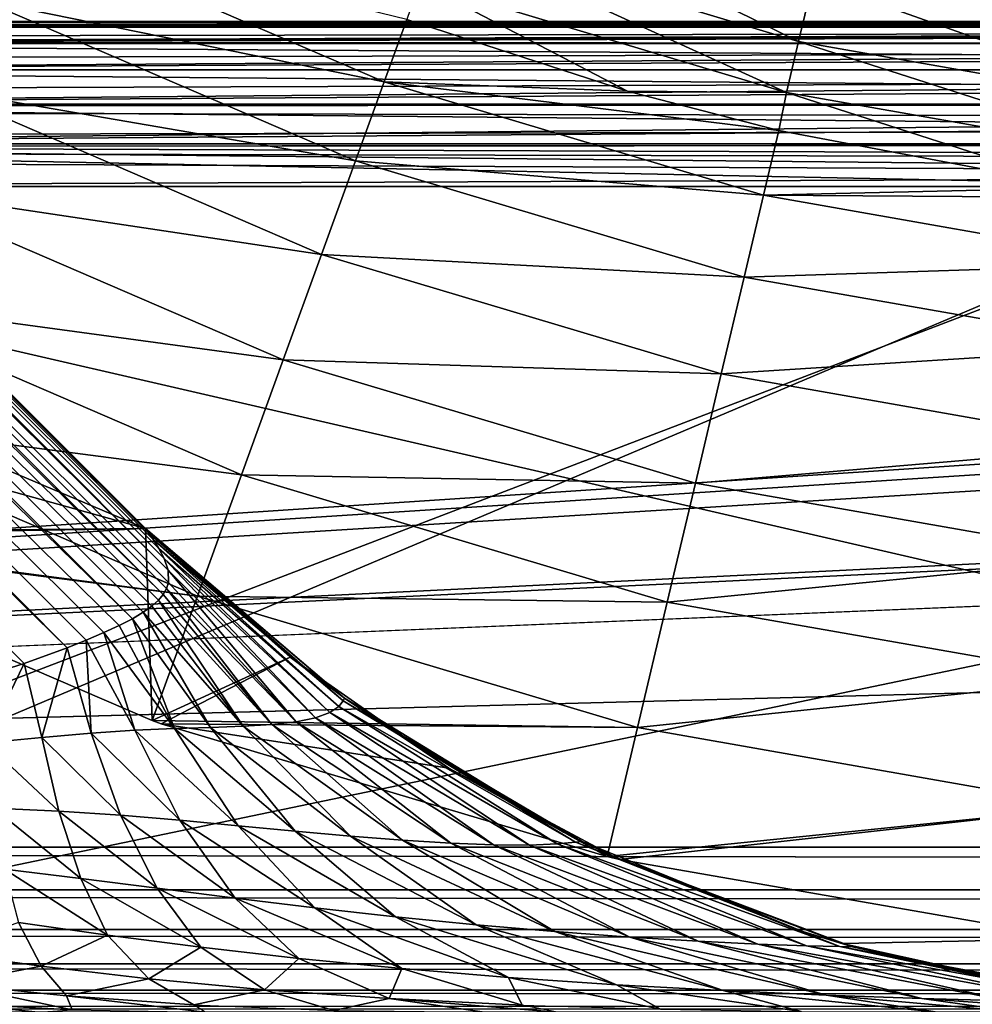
# Model space of a CAD drawing. Header units: metres. Extents: x -206 to 75, y -104 to 104.
# Tile 301 of 656: x -153.85 to -150.96, y 42.5 to 45.49. Entities that reach past the tile are written whole.
import ezdxf

# ---------------------------------------------------------------- set-up
doc = ezdxf.new("R2010")
doc.units = ezdxf.units.M
doc.layers.add('solid_01_1-CONSUMER_THERM_B_125288', color=7, linetype='CONTINUOUS')

msp = doc.modelspace()

# ---------------------------------------------------------------- linework, layer by layer
at = {"layer": 'solid_01_1-CONSUMER_THERM_B_125288'}
for points in [[(-158.776108, 66.195313), (-102.949013, 67.817345), (-158.757141, -66.251068)], [(-102.949013, 67.817345), (-158.757065, -66.804688), (-158.757141, -66.251068)], [(-102.949013, 67.817345), (-103.148926, 67.301086), (-158.757065, -66.804688)], [(-103.148926, 67.301086), (-103.25058, 66.756882), (-158.757065, -66.804688)], [(-103.25058, 66.756882), (-159.058624, -67.86515), (-158.858719, -67.348892)], [(-103.25058, 66.756882), (-103.250504, 66.203262), (-159.058624, -67.86515)], [(-103.25058, 66.756882), (-158.858719, -67.348892), (-158.757065, -66.804688)], [(-103.250504, 66.203262), (-103.231537, -66.243118), (-159.058624, -67.86515)], [(-76.404617, 63.580017, 75.400002), (-185.604614, 63.572178, 75.400002), (-92.716316, 42.429672, 75.400002)], [(-185.604614, 63.572178, 75.400002), (-93.500069, 42.491352, 75.400002), (-92.716316, 42.429672, 75.400002)], [(-185.604614, 63.572178, 75.400002), (-168.500076, 42.491318, 75.400002), (-93.500069, 42.491352, 75.400002)], [(-162.764221, 53.206306, 12.721427), (-153.468491, 43.94569, 12.5), (-162.746674, 53.223858, 12.5)], [(-162.746674, 53.223858, 3.5), (-153.468491, 43.94569, 3.5), (-157.166565, 45.509792, 3.5)], [(-162.746674, 53.223858, 3.5), (-153.468491, 43.94569, 12.5), (-153.468491, 43.94569, 3.5)], [(-162.746674, 53.223858, 3.5), (-162.746674, 53.223858, 12.5), (-153.468491, 43.94569, 12.5)], [(-162.816422, 53.15411, 12.933075), (-153.400085, 43.819302, 12.783387), (-162.764221, 53.206306, 12.721427)], [(-162.764221, 53.206306, 12.721427), (-153.465897, 43.942192, 12.535802), (-153.468491, 43.94569, 12.5)], [(-162.764221, 53.206306, 12.721427), (-153.400085, 43.819302, 12.783387), (-153.411758, 43.854763, 12.718585)], [(-162.764221, 53.206306, 12.721427), (-153.411758, 43.854763, 12.718585), (-153.427795, 43.885677, 12.664754)], [(-162.764221, 53.206306, 12.721427), (-153.427795, 43.885677, 12.664754), (-153.443954, 43.911278, 12.618011)], [(-162.764221, 53.206306, 12.721427), (-153.443954, 43.911278, 12.618011), (-153.457458, 43.930634, 12.57539)], [(-162.764221, 53.206306, 12.721427), (-153.457458, 43.930634, 12.57539), (-153.465897, 43.942192, 12.535802)], [(-162.900635, 53.069889, 13.122963), (-153.414536, 43.745975, 12.942164), (-162.816422, 53.15411, 12.933075)], [(-162.816422, 53.15411, 12.933075), (-153.414536, 43.745975, 12.942164), (-153.404709, 43.763794, 12.900092)], [(-162.816422, 53.15411, 12.933075), (-153.404709, 43.763794, 12.900092), (-153.399277, 43.781982, 12.859416)], [(-162.816422, 53.15411, 12.933075), (-153.399277, 43.781982, 12.859416), (-153.400085, 43.819302, 12.783387)], [(-163.01265, 52.957874, 13.281551), (-153.508224, 43.672676, 13.127207), (-162.900635, 53.069889, 13.122963)], [(-162.900635, 53.069889, 13.122963), (-153.508224, 43.672676, 13.127207), (-153.475266, 43.692078, 13.07823)], [(-162.900635, 53.069889, 13.122963), (-153.475266, 43.692078, 13.07823), (-153.449097, 43.710545, 13.030894)], [(-162.900635, 53.069889, 13.122963), (-153.449097, 43.710545, 13.030894), (-153.429047, 43.728424, 12.985453)], [(-162.900635, 53.069889, 13.122963), (-153.429047, 43.728424, 12.985453), (-153.414536, 43.745975, 12.942164)], [(-163.146835, 52.823696, 13.400871), (-153.706284, 43.584217, 13.31727), (-163.01265, 52.957874, 13.281551)], [(-163.01265, 52.957874, 13.281551), (-153.706284, 43.584217, 13.31727), (-153.647858, 43.607765, 13.273157)], [(-163.01265, 52.957874, 13.281551), (-153.647858, 43.607765, 13.273157), (-153.594757, 43.630539, 13.225832)], [(-163.01265, 52.957874, 13.281551), (-153.594757, 43.630539, 13.225832), (-153.54808, 43.652203, 13.176776)], [(-163.01265, 52.957874, 13.281551), (-153.54808, 43.652203, 13.176776), (-153.508224, 43.672676, 13.127207)], [(-163.146835, 52.823696, 13.400871), (-153.974152, 43.493832, 13.446421), (-153.835938, 43.536522, 13.392598)], [(-163.146835, 52.823696, 13.400871), (-153.835938, 43.536522, 13.392598), (-153.706284, 43.584217, 13.31727)], [(-144.503433, 47.075127, 63.5), (-143.392105, 42.481228, 63.5), (-156.500076, 42.48122, 63.5)], [(-155.253433, 47.074356, 63.5), (-144.503433, 47.075127, 63.5), (-156.500076, 42.48122, 63.5)], [(-152.519028, 45.927139, 1.600154), (-152.584122, 45.748219, 1.720659), (-151.490433, 45.420963, 1.720659)], [(-151.446548, 45.606228, 1.600154), (-152.519028, 45.927139, 1.600154), (-151.490433, 45.420963, 1.720659)], [(-151.397568, 45.813046, 1.525335), (-151.446548, 45.606228, 1.600154), (-150.344086, 45.411995, 1.600154)], [(-150.319443, 45.6231, 1.525335), (-151.397568, 45.813046, 1.525335), (-150.344086, 45.411995, 1.600154)], [(-152.7453, 45.298153, 2.419925), (-153.845825, 45.772457, 2.419925), (-153.959976, 45.545044, 2.731638)], [(-152.7453, 45.298153, 2.419925), (-152.676575, 45.487194, 2.071429), (-153.845825, 45.772457, 2.419925)], [(-152.584122, 45.748219, 1.720659), (-152.638336, 45.599194, 1.880731), (-151.526978, 45.266651, 1.880731)], [(-151.490433, 45.420963, 1.720659), (-152.584122, 45.748219, 1.720659), (-151.526978, 45.266651, 1.880731)], [(-152.676575, 45.487194, 2.071429), (-152.008713, 45.270382, 2.071429), (-152.638336, 45.599194, 1.880731)], [(-152.008713, 45.270382, 2.071429), (-151.526978, 45.266651, 1.880731), (-152.638336, 45.599194, 1.880731)], [(-151.446548, 45.606228, 1.600154), (-151.490433, 45.420963, 1.720659), (-150.36615, 45.222889, 1.720659)], [(-150.344086, 45.411995, 1.600154), (-151.446548, 45.606228, 1.600154), (-150.36615, 45.222889, 1.720659)], [(-152.832245, 45.059013, 2.731638), (-153.959976, 45.545044, 2.731638), (-154.095062, 45.275879, 2.998492)], [(-152.832245, 45.059013, 2.731638), (-152.7453, 45.298153, 2.419925), (-153.959976, 45.545044, 2.731638)], [(-153.468491, 43.94569, 3.5), (-156.014206, 44.652157, 3.5), (-157.166565, 45.509792, 3.5)], [(-168.500076, 45.481216, 46.5), (-139.069153, 45.481228, 46.97401), (-138.557831, 45.481232, 46.681797)], [(-168.500076, 45.481216, 46.5), (-138.557831, 45.481232, 46.681797), (-138.2155, 45.481232, 46.5)], [(-168.500076, 45.481216, 46.5), (-138.2155, 45.481232, 46.5), (-138.2155, 45.476959, 46.434788)], [(-168.500076, 45.481216, 46.5), (-147.956772, 45.481224, 47.5), (-139.891785, 45.481228, 47.5)], [(-168.500076, 45.481216, 46.5), (-139.891785, 45.481228, 47.5), (-139.069153, 45.481228, 46.97401)], [(-168.500076, 45.481216, 46.5), (-156.021759, 45.48122, 47.5), (-147.956772, 45.481224, 47.5)], [(-168.500076, 45.464314, 46.371098), (-168.500076, 45.481216, 46.5), (-138.2155, 45.476959, 46.434788)], [(-168.500076, 45.464314, 46.371098), (-138.2155, 45.476959, 46.434788), (-138.2155, 45.464199, 46.370613)], [(-144.155396, 45.481228, 56.5), (-156.021866, 45.466068, 56.622162), (-156.021866, 45.464184, 56.62941)], [(-150.088577, 45.481224, 56.5), (-156.021866, 45.466068, 56.622162), (-144.155396, 45.481228, 56.5)], [(-144.155396, 45.464191, 56.62941), (-144.155396, 45.481228, 56.5), (-156.021866, 45.464184, 56.62941)], [(-156.021866, 45.466068, 47.622162), (-139.891785, 45.476952, 47.565262), (-139.891785, 45.481228, 47.5)], [(-156.021866, 45.466068, 47.622162), (-139.891785, 45.481228, 47.5), (-147.956772, 45.481224, 47.5)], [(-150.088577, 45.481224, 56.5), (-156.021759, 45.48122, 56.5), (-156.021866, 45.466068, 56.622162)], [(-156.021866, 45.466068, 47.622162), (-147.956772, 45.481224, 47.5), (-156.021759, 45.48122, 47.5)], [(-143.992859, 45.464191, 55.37059), (-156.021866, 45.466068, 55.377838), (-156.021759, 45.48122, 55.5)], [(-156.021866, 45.464184, 47.629406), (-139.891785, 45.464191, 47.62941), (-139.891785, 45.476952, 47.565262)], [(-156.021866, 45.466068, 47.622162), (-156.021866, 45.464184, 47.629406), (-139.891785, 45.476952, 47.565262)], [(-156.021759, 45.48122, 55.5), (-156.021759, 45.48122, 56.5), (-150.088577, 45.481224, 56.5)], [(-150.007309, 45.481224, 55.5), (-156.021759, 45.48122, 55.5), (-150.088577, 45.481224, 56.5)], [(-143.992859, 45.464191, 55.37059), (-156.021759, 45.48122, 55.5), (-150.007309, 45.481224, 55.5)], [(-152.7453, 45.298153, 2.419925), (-152.008713, 45.270382, 2.071429), (-152.676575, 45.487194, 2.071429)], [(-168.500076, 45.414425, 46.25034), (-168.500076, 45.464314, 46.371098), (-138.2155, 45.464199, 46.370613)], [(-168.500076, 45.414425, 46.25034), (-138.2155, 45.464199, 46.370613), (-138.2155, 45.414215, 46.249954)], [(-143.992859, 45.464191, 55.37059), (-156.021866, 45.464184, 55.370594), (-156.021866, 45.466068, 55.377838)], [(-144.155396, 45.464191, 56.62941), (-156.021866, 45.464184, 56.62941), (-156.021866, 45.417259, 56.744686)], [(-144.155396, 45.464191, 56.62941), (-156.021866, 45.417259, 56.744686), (-156.021866, 45.414238, 56.749996)], [(-144.155396, 45.414238, 56.75), (-144.155396, 45.464191, 56.62941), (-156.021866, 45.414238, 56.749996)], [(-156.021866, 45.414238, 47.749996), (-139.891785, 45.414242, 47.749996), (-139.891785, 45.464191, 47.62941)], [(-156.021866, 45.417259, 47.744686), (-156.021866, 45.414238, 47.749996), (-139.891785, 45.464191, 47.62941)], [(-156.021866, 45.464184, 47.629406), (-156.021866, 45.417259, 47.744686), (-139.891785, 45.464191, 47.62941)], [(-143.992859, 45.464191, 55.37059), (-156.021866, 45.417259, 55.255318), (-156.021866, 45.464184, 55.370594)], [(-143.992859, 45.464191, 55.37059), (-143.992859, 45.414242, 55.25), (-156.021866, 45.417259, 55.255318)], [(-168.500076, 45.334953, 46.146633), (-168.500076, 45.414425, 46.25034), (-138.2155, 45.414215, 46.249954)], [(-168.500076, 45.334953, 46.146633), (-138.2155, 45.414215, 46.249954), (-138.2155, 45.334759, 46.14642)], [(-143.992859, 45.414242, 55.25), (-156.021866, 45.414238, 55.250008), (-156.021866, 45.417259, 55.255318)], [(-156.021866, 45.334579, 47.853752), (-139.891785, 45.334785, 47.85355), (-139.891785, 45.414242, 47.749996)], [(-156.021866, 45.414238, 47.749996), (-156.021866, 45.334579, 47.853752), (-139.891785, 45.414242, 47.749996)], [(-143.992859, 45.414242, 55.25), (-143.992859, 45.334782, 55.146446), (-156.021866, 45.414238, 55.250008)], [(-144.155396, 45.414238, 56.75), (-156.021866, 45.414238, 56.749996), (-156.021866, 45.334579, 56.853752)], [(-144.155396, 45.334778, 56.853554), (-144.155396, 45.414238, 56.75), (-156.021866, 45.334579, 56.853752)], [(-143.992859, 45.334782, 55.146446), (-156.021866, 45.334579, 55.146252), (-156.021866, 45.414238, 55.250008)], [(-151.490433, 45.420963, 1.720659), (-151.526978, 45.266651, 1.880731), (-150.384537, 45.065376, 1.880731)], [(-150.36615, 45.222889, 1.720659), (-151.490433, 45.420963, 1.720659), (-150.384537, 45.065376, 1.880731)], [(-168.500076, 45.231331, 46.067051), (-168.500076, 45.334953, 46.146633), (-138.2155, 45.334759, 46.14642)], [(-168.500076, 45.231331, 46.067051), (-138.2155, 45.334759, 46.14642), (-138.2155, 45.231232, 46.06699)], [(-156.021866, 45.231228, 47.93301), (-139.891785, 45.231232, 47.93301), (-139.891785, 45.334785, 47.85355)], [(-156.021866, 45.334579, 47.853752), (-156.021866, 45.231228, 47.93301), (-139.891785, 45.334785, 47.85355)], [(-143.992859, 45.334782, 55.146446), (-143.992859, 45.231228, 55.066986), (-156.021866, 45.334579, 55.146252)], [(-144.155396, 45.334778, 56.853554), (-156.021866, 45.334579, 56.853752), (-156.021866, 45.231224, 56.93301)], [(-144.155396, 45.231224, 56.933014), (-144.155396, 45.334778, 56.853554), (-156.021866, 45.231224, 56.93301)], [(-143.992859, 45.231228, 55.066986), (-156.021866, 45.231228, 55.06699), (-156.021866, 45.334579, 55.146252)], [(-151.597122, 44.954948, 2.419925), (-152.7453, 45.298153, 2.419925), (-152.832245, 45.059013, 2.731638)], [(-152.7453, 45.298153, 2.419925), (-151.550827, 45.1507, 2.071429), (-152.008713, 45.270382, 2.071429)], [(-151.597122, 44.954948, 2.419925), (-151.550827, 45.1507, 2.071429), (-152.7453, 45.298153, 2.419925)], [(-152.935135, 44.775974, 2.998492), (-154.095062, 45.275879, 2.998492), (-154.247604, 44.971939, 3.213573)], [(-152.935135, 44.775974, 2.998492), (-152.832245, 45.059013, 2.731638), (-154.095062, 45.275879, 2.998492)], [(-152.008713, 45.270382, 2.071429), (-151.550827, 45.1507, 2.071429), (-151.526978, 45.266651, 1.880731)], [(-151.550827, 45.1507, 2.071429), (-150.631226, 44.977795, 2.071429), (-151.526978, 45.266651, 1.880731)], [(-150.631226, 44.977795, 2.071429), (-150.384537, 45.065376, 1.880731), (-151.526978, 45.266651, 1.880731)], [(-168.500076, 45.231331, 46.067051), (-138.2155, 45.231232, 46.06699), (-138.2155, 45.17255, 46.038052)], [(-168.500076, 45.110626, 46.017036), (-168.500076, 45.231331, 46.067051), (-138.2155, 45.17255, 46.038052)], [(-156.021866, 45.110634, 47.982964), (-139.891785, 45.110638, 47.982964), (-139.891785, 45.231232, 47.93301)], [(-156.021866, 45.22543, 47.936306), (-156.021866, 45.110634, 47.982964), (-139.891785, 45.231232, 47.93301)], [(-156.021866, 45.231228, 47.93301), (-156.021866, 45.22543, 47.936306), (-139.891785, 45.231232, 47.93301)], [(-143.992859, 45.231228, 55.066986), (-156.021866, 45.225433, 55.063694), (-156.021866, 45.231228, 55.06699)], [(-143.992859, 45.231228, 55.066986), (-143.992859, 45.110638, 55.017036), (-156.021866, 45.225433, 55.063694)], [(-144.155396, 45.231224, 56.933014), (-156.021866, 45.231224, 56.93301), (-156.021866, 45.22543, 56.936306)], [(-144.155396, 45.231224, 56.933014), (-156.021866, 45.22543, 56.936306), (-156.021866, 45.11063, 56.982964)], [(-144.155396, 45.110634, 56.982964), (-144.155396, 45.231224, 56.933014), (-156.021866, 45.11063, 56.982964)], [(-143.992859, 45.110638, 55.017036), (-156.021866, 45.110634, 55.017036), (-156.021866, 45.225433, 55.063694)], [(-168.500076, 45.110626, 46.017036), (-138.2155, 45.17255, 46.038052), (-138.2155, 45.110569, 46.017017)], [(-151.597122, 44.954948, 2.419925), (-150.631226, 44.977795, 2.071429), (-151.550827, 45.1507, 2.071429)], [(-168.500076, 45.110626, 46.017036), (-138.2155, 44.981232, 46), (-168.500076, 44.981216, 46)], [(-168.500076, 45.110626, 46.017036), (-138.2155, 45.046398, 46.004265), (-138.2155, 44.981232, 46)], [(-168.500076, 45.110626, 46.017036), (-138.2155, 45.110569, 46.017017), (-138.2155, 45.046398, 46.004265)], [(-143.992859, 45.110638, 55.017036), (-143.992859, 44.981228, 55), (-156.021866, 45.102879, 55.015026)], [(-156.021866, 45.102879, 47.984974), (-139.891785, 45.046494, 47.995724), (-139.891785, 45.110638, 47.982964)], [(-156.021866, 45.110634, 47.982964), (-156.021866, 45.102879, 47.984974), (-139.891785, 45.110638, 47.982964)], [(-143.992859, 45.110638, 55.017036), (-156.021866, 45.102879, 55.015026), (-156.021866, 45.110634, 55.017036)], [(-144.155396, 45.110634, 56.982964), (-156.021866, 45.11063, 56.982964), (-156.021866, 45.102879, 56.984974)], [(-150.088608, 44.981224, 57), (-144.155396, 45.110634, 56.982964), (-156.021866, 45.102879, 56.984974)], [(-156.021866, 45.102879, 47.984974), (-156.021866, 44.98122, 48), (-139.891785, 45.046494, 47.995724)], [(-150.088608, 44.981224, 57), (-156.021866, 45.102879, 56.984974), (-156.021866, 44.98122, 57)], [(-156.021866, 45.102879, 55.015026), (-143.992859, 44.981228, 55), (-156.021866, 44.98122, 55)], [(-151.65567, 44.707329, 2.731638), (-152.832245, 45.059013, 2.731638), (-152.935135, 44.775974, 2.998492)], [(-151.65567, 44.707329, 2.731638), (-151.597122, 44.954948, 2.419925), (-152.832245, 45.059013, 2.731638)], [(-139.891785, 45.046494, 47.995724), (-156.021866, 44.98122, 48), (-139.891785, 44.981228, 48)], [(-93.500069, 44.981251, 46), (-168.500076, 42.981216, 46), (-131.000076, 44.53931, 46)], [(-93.500069, 42.981251, 46), (-168.500076, 42.981216, 46), (-93.500069, 44.981251, 46)], [(-168.500076, 42.981216, 46), (-138.2155, 44.981232, 46), (-137.60817, 44.966728, 46)], [(-168.500076, 42.981216, 46), (-168.500076, 44.981216, 46), (-138.2155, 44.981232, 46)], [(-168.500076, 42.981216, 46), (-137.60817, 44.966728, 46), (-136.93721, 44.921528, 46)], [(-139.891785, 44.981228, 48), (-156.021866, 44.98122, 48), (-145.176376, 42.481228, 48)], [(-156.000046, 42.48122, 55), (-156.021866, 44.98122, 55), (-143.992859, 44.981228, 55)], [(-156.000046, 42.48122, 57), (-150.088608, 44.981224, 57), (-156.021866, 44.98122, 57)], [(-156.021866, 44.98122, 48), (-156.000046, 42.48122, 48), (-145.176376, 42.481228, 48)], [(-156.000046, 42.48122, 55), (-143.992859, 44.981228, 55), (-143.992859, 42.481228, 55)], [(-156.000046, 42.48122, 57), (-143.992859, 42.481228, 57), (-150.088608, 44.981224, 57)], [(-153.051331, 44.456364, 3.213573), (-154.247604, 44.971939, 3.213573), (-154.413651, 44.641094, 3.371311)], [(-153.051331, 44.456364, 3.213573), (-152.935135, 44.775974, 2.998492), (-154.247604, 44.971939, 3.213573)], [(-151.597122, 44.954948, 2.419925), (-150.3936, 44.947304, 2.071429), (-150.631226, 44.977795, 2.071429)], [(-150.416824, 44.747501, 2.419925), (-151.597122, 44.954948, 2.419925), (-151.65567, 44.707329, 2.731638)], [(-150.416824, 44.747501, 2.419925), (-150.3936, 44.947304, 2.071429), (-151.597122, 44.954948, 2.419925)], [(-168.500076, 42.981216, 46), (-136.93721, 44.921528, 46), (-133.96701, 44.669113, 46)], [(-151.724991, 44.414249, 2.998492), (-152.935135, 44.775974, 2.998492), (-153.051331, 44.456364, 3.213573)], [(-151.724991, 44.414249, 2.998492), (-151.65567, 44.707329, 2.731638), (-152.935135, 44.775974, 2.998492)], [(-150.446213, 44.494755, 2.731638), (-150.416824, 44.747501, 2.419925), (-151.65567, 44.707329, 2.731638)], [(-150.446213, 44.494755, 2.731638), (-151.65567, 44.707329, 2.731638), (-151.724991, 44.414249, 2.998492)], [(-168.500076, 42.981216, 46), (-133.96701, 44.669113, 46), (-133.703674, 44.64991, 46)], [(-168.500076, 42.981216, 46), (-133.703674, 44.64991, 46), (-131.000076, 44.53931, 46)], [(-153.468491, 43.94569, 3.5), (-154.768799, 43.933453, 3.5), (-156.014206, 44.652157, 3.5)], [(-153.177811, 44.108467, 3.371311), (-154.413651, 44.641094, 3.371311), (-154.588898, 44.29192, 3.467618)], [(-153.177811, 44.108467, 3.371311), (-153.051331, 44.456364, 3.213573), (-154.413651, 44.641094, 3.371311)], [(-150.480988, 44.195606, 2.998492), (-150.446213, 44.494755, 2.731638), (-151.724991, 44.414249, 2.998492)], [(-151.803253, 44.083305, 3.213573), (-153.051331, 44.456364, 3.213573), (-153.177811, 44.108467, 3.371311)], [(-151.803253, 44.083305, 3.213573), (-151.724991, 44.414249, 2.998492), (-153.051331, 44.456364, 3.213573)], [(-150.480988, 44.195606, 2.998492), (-151.724991, 44.414249, 2.998492), (-151.803253, 44.083305, 3.213573)], [(-153.311295, 43.741295, 3.467618), (-154.588898, 44.29192, 3.467618), (-154.768799, 43.933453, 3.5)], [(-153.311295, 43.741295, 3.467618), (-153.177811, 44.108467, 3.371311), (-154.588898, 44.29192, 3.467618)], [(-150.520264, 43.857807, 3.213573), (-150.480988, 44.195606, 2.998492), (-151.803253, 44.083305, 3.213573)], [(-151.888443, 43.723064, 3.371311), (-153.177811, 44.108467, 3.371311), (-153.311295, 43.741295, 3.467618)], [(-151.888443, 43.723064, 3.371311), (-151.803253, 44.083305, 3.213573), (-153.177811, 44.108467, 3.371311)], [(-150.520264, 43.857807, 3.213573), (-151.803253, 44.083305, 3.213573), (-151.888443, 43.723064, 3.371311)], [(-153.468491, 43.94569, 3.5), (-154.751007, 43.924541, 3.5), (-154.768799, 43.933453, 3.5)], [(-153.311295, 43.741295, 3.467618), (-154.768799, 43.933453, 3.5), (-154.751007, 43.924541, 3.5)], [(-153.468491, 43.94569, 3.5), (-153.448318, 43.364349, 3.5), (-154.751007, 43.924541, 3.5)], [(-153.448318, 43.364349, 3.5), (-153.311295, 43.741295, 3.467618), (-154.751007, 43.924541, 3.5)], [(-153.030411, 43.556213, 3.5), (-153.448318, 43.364349, 3.5), (-153.468491, 43.94569, 3.5)], [(-153.468491, 43.94569, 3.5), (-153.468491, 43.94569, 12.5), (-152.865845, 43.431755, 12.5)], [(-153.465897, 43.942192, 12.535802), (-152.865845, 43.431755, 12.5), (-153.468491, 43.94569, 12.5)], [(-153.030411, 43.556213, 3.5), (-153.468491, 43.94569, 3.5), (-152.865845, 43.431755, 12.5)], [(-153.465897, 43.942192, 12.535802), (-152.869644, 43.424404, 12.633117), (-152.865845, 43.431755, 12.5)], [(-153.465897, 43.942192, 12.535802), (-153.457458, 43.930634, 12.57539), (-152.869644, 43.424404, 12.633117)], [(-153.457458, 43.930634, 12.57539), (-153.443954, 43.911278, 12.618011), (-152.869644, 43.424404, 12.633117)], [(-153.443954, 43.911278, 12.618011), (-152.882813, 43.407078, 12.755664), (-152.869644, 43.424404, 12.633117)], [(-153.443954, 43.911278, 12.618011), (-153.427795, 43.885677, 12.664754), (-152.882813, 43.407078, 12.755664)], [(-153.427795, 43.885677, 12.664754), (-152.909943, 43.388336, 12.866838), (-152.882813, 43.407078, 12.755664)], [(-153.427795, 43.885677, 12.664754), (-153.411758, 43.854763, 12.718585), (-152.909943, 43.388336, 12.866838)], [(-153.411758, 43.854763, 12.718585), (-152.953232, 43.372509, 12.968221), (-152.909943, 43.388336, 12.866838)], [(-153.411758, 43.854763, 12.718585), (-153.400085, 43.819302, 12.783387), (-152.953232, 43.372509, 12.968221)], [(-150.563019, 43.490112, 3.371311), (-150.520264, 43.857807, 3.213573), (-151.888443, 43.723064, 3.371311)], [(-153.400085, 43.819302, 12.783387), (-153.012482, 43.360714, 13.060395), (-152.953232, 43.372509, 12.968221)], [(-153.400085, 43.819302, 12.783387), (-153.399277, 43.781982, 12.859416), (-153.012482, 43.360714, 13.060395)], [(-153.399277, 43.781982, 12.859416), (-153.404709, 43.763794, 12.900092), (-153.012482, 43.360714, 13.060395)], [(-151.978348, 43.342869, 3.467618), (-153.311295, 43.741295, 3.467618), (-153.448318, 43.364349, 3.5)], [(-153.414536, 43.745975, 12.942164), (-153.429047, 43.728424, 12.985453), (-153.086319, 43.352646, 13.143531)], [(-153.404709, 43.763794, 12.900092), (-153.414536, 43.745975, 12.942164), (-153.086319, 43.352646, 13.143531)], [(-153.404709, 43.763794, 12.900092), (-153.086319, 43.352646, 13.143531), (-153.012482, 43.360714, 13.060395)], [(-151.978348, 43.342869, 3.467618), (-151.888443, 43.723064, 3.371311), (-153.311295, 43.741295, 3.467618)], [(-153.429047, 43.728424, 12.985453), (-153.449097, 43.710545, 13.030894), (-153.173096, 43.347382, 13.217916)], [(-153.429047, 43.728424, 12.985453), (-153.173096, 43.347382, 13.217916), (-153.086319, 43.352646, 13.143531)], [(-150.563019, 43.490112, 3.371311), (-151.888443, 43.723064, 3.371311), (-151.978348, 43.342869, 3.467618)], [(-153.475266, 43.692078, 13.07823), (-153.508224, 43.672676, 13.127207), (-153.271408, 43.343662, 13.284121)], [(-153.449097, 43.710545, 13.030894), (-153.475266, 43.692078, 13.07823), (-153.173096, 43.347382, 13.217916)], [(-153.475266, 43.692078, 13.07823), (-153.271408, 43.343662, 13.284121), (-153.173096, 43.347382, 13.217916)], [(-153.54808, 43.652203, 13.176776), (-153.594757, 43.630539, 13.225832), (-153.380539, 43.339993, 13.342901)], [(-153.508224, 43.672676, 13.127207), (-153.54808, 43.652203, 13.176776), (-153.380539, 43.339993, 13.342901)], [(-153.508224, 43.672676, 13.127207), (-153.380539, 43.339993, 13.342901), (-153.271408, 43.343662, 13.284121)], [(-153.594757, 43.630539, 13.225832), (-153.647858, 43.607765, 13.273157), (-153.500702, 43.334705, 13.394969)], [(-153.594757, 43.630539, 13.225832), (-153.500702, 43.334705, 13.394969), (-153.380539, 43.339993, 13.342901)], [(-153.647858, 43.607765, 13.273157), (-153.706284, 43.584217, 13.31727), (-153.633453, 43.326092, 13.440579)], [(-153.647858, 43.607765, 13.273157), (-153.633453, 43.326092, 13.440579), (-153.500702, 43.334705, 13.394969)], [(-153.706284, 43.584217, 13.31727), (-153.835938, 43.536522, 13.392598), (-153.782166, 43.312973, 13.478926)], [(-153.706284, 43.584217, 13.31727), (-153.782166, 43.312973, 13.478926), (-153.633453, 43.326092, 13.440579)], [(-153.835938, 43.536522, 13.392598), (-153.974152, 43.493832, 13.446421), (-153.953079, 43.296425, 13.507273)], [(-153.835938, 43.536522, 13.392598), (-153.953079, 43.296425, 13.507273), (-153.782166, 43.312973, 13.478926)], [(-153.030411, 43.556213, 3.5), (-153.420975, 43.354446, 3.5), (-153.448318, 43.364349, 3.5)], [(-152.549606, 43.220566, 3.5), (-153.420975, 43.354446, 3.5), (-153.030411, 43.556213, 3.5)], [(-152.549606, 43.220566, 3.5), (-153.030411, 43.556213, 3.5), (-152.865845, 43.431755, 12.5)], [(-150.608139, 43.102039, 3.467618), (-150.563019, 43.490112, 3.371311), (-151.978348, 43.342869, 3.467618)], [(-152.869644, 43.424404, 12.633117), (-152.882813, 43.407078, 12.755664), (-152.166534, 42.995537, 12.705456)], [(-152.869644, 43.424404, 12.633117), (-152.202545, 43.026005, 12.5), (-152.865845, 43.431755, 12.5)], [(-152.869644, 43.424404, 12.633117), (-152.146133, 42.997715, 12.5), (-152.202545, 43.026005, 12.5)], [(-152.869644, 43.424404, 12.633117), (-152.166534, 42.995537, 12.705456), (-152.146133, 42.997715, 12.5)], [(-152.549606, 43.220566, 3.5), (-152.865845, 43.431755, 12.5), (-152.202545, 43.026005, 12.5)], [(-152.909943, 43.388336, 12.866838), (-152.953232, 43.372509, 12.968221), (-152.305511, 42.98727, 13.05247)], [(-152.882813, 43.407078, 12.755664), (-152.909943, 43.388336, 12.866838), (-152.221619, 42.990585, 12.890649)], [(-152.909943, 43.388336, 12.866838), (-152.305511, 42.98727, 13.05247), (-152.221619, 42.990585, 12.890649)], [(-152.882813, 43.407078, 12.755664), (-152.221619, 42.990585, 12.890649), (-152.166534, 42.995537, 12.705456)], [(-151.978348, 43.342869, 3.467618), (-153.448318, 43.364349, 3.5), (-153.420975, 43.354446, 3.5)], [(-152.070694, 42.952568, 3.5), (-151.978348, 43.342869, 3.467618), (-153.420975, 43.354446, 3.5)], [(-152.549606, 43.220566, 3.5), (-152.070694, 42.952568, 3.5), (-153.420975, 43.354446, 3.5)], [(-153.012482, 43.360714, 13.060395), (-153.086319, 43.352646, 13.143531), (-152.543594, 42.992649, 13.311173)], [(-152.953232, 43.372509, 12.968221), (-153.012482, 43.360714, 13.060395), (-152.414139, 42.987774, 13.192519)], [(-153.012482, 43.360714, 13.060395), (-152.543594, 42.992649, 13.311173), (-152.414139, 42.987774, 13.192519)], [(-152.953232, 43.372509, 12.968221), (-152.414139, 42.987774, 13.192519), (-152.305511, 42.98727, 13.05247)], [(-153.633453, 43.326092, 13.440579), (-153.782166, 43.312973, 13.478926), (-153.544662, 43.07774, 13.615288)], [(-153.500702, 43.334705, 13.394969), (-153.633453, 43.326092, 13.440579), (-153.364365, 43.062553, 13.60417)], [(-153.633453, 43.326092, 13.440579), (-153.544662, 43.07774, 13.615288), (-153.364365, 43.062553, 13.60417)], [(-153.380539, 43.339993, 13.342901), (-153.500702, 43.334705, 13.394969), (-153.187866, 43.045864, 13.580385)], [(-153.500702, 43.334705, 13.394969), (-153.364365, 43.062553, 13.60417), (-153.187866, 43.045864, 13.580385)], [(-153.271408, 43.343662, 13.284121), (-153.380539, 43.339993, 13.342901), (-153.015213, 43.029266, 13.541397)], [(-153.380539, 43.339993, 13.342901), (-153.187866, 43.045864, 13.580385), (-153.015213, 43.029266, 13.541397)], [(-153.173096, 43.347382, 13.217916), (-153.271408, 43.343662, 13.284121), (-152.84816, 43.014153, 13.484739)], [(-153.271408, 43.343662, 13.284121), (-153.015213, 43.029266, 13.541397), (-152.84816, 43.014153, 13.484739)], [(-153.086319, 43.352646, 13.143531), (-153.173096, 43.347382, 13.217916), (-152.689697, 43.001648, 13.40842)], [(-153.173096, 43.347382, 13.217916), (-152.84816, 43.014153, 13.484739), (-152.689697, 43.001648, 13.40842)], [(-153.086319, 43.352646, 13.143531), (-152.689697, 43.001648, 13.40842), (-152.543594, 42.992649, 13.311173)], [(-150.608139, 43.102039, 3.467618), (-151.978348, 43.342869, 3.467618), (-152.070694, 42.952568, 3.5)], [(-153.782166, 43.312973, 13.478926), (-153.953079, 43.296425, 13.507273), (-153.730911, 43.089981, 13.615743)], [(-153.953079, 43.296425, 13.507273), (-153.928802, 43.099319, 13.606141), (-153.730911, 43.089981, 13.615743)], [(-153.782166, 43.312973, 13.478926), (-153.730911, 43.089981, 13.615743), (-153.544662, 43.07774, 13.615288)], [(-152.549606, 43.220566, 3.5), (-152.033401, 42.94381, 3.5), (-152.070694, 42.952568, 3.5)], [(-152.549606, 43.220566, 3.5), (-152.146133, 42.997715, 12.5), (-152.033401, 42.94381, 3.5)], [(-152.549606, 43.220566, 3.5), (-152.202545, 43.026005, 12.5), (-152.146133, 42.997715, 12.5)], [(-153.928802, 43.099319, 13.606141), (-153.895355, 42.914383, 13.742351), (-153.664078, 42.886303, 13.794187)], [(-153.730911, 43.089981, 13.615743), (-153.928802, 43.099319, 13.606141), (-153.664078, 42.886303, 13.794187)], [(-153.730911, 43.089981, 13.615743), (-153.664078, 42.886303, 13.794187), (-153.432968, 42.856853, 13.835043)], [(-153.544662, 43.07774, 13.615288), (-153.730911, 43.089981, 13.615743), (-153.432968, 42.856853, 13.835043)], [(-150.608139, 43.102039, 3.467618), (-152.070694, 42.952568, 3.5), (-152.033401, 42.94381, 3.5)], [(-150.654327, 42.70364, 3.5), (-150.608139, 43.102039, 3.467618), (-152.033401, 42.94381, 3.5)], [(-153.544662, 43.07774, 13.615288), (-153.432968, 42.856853, 13.835043), (-153.19722, 42.826763, 13.860662)], [(-153.364365, 43.062553, 13.60417), (-153.544662, 43.07774, 13.615288), (-153.19722, 42.826763, 13.860662)], [(-153.364365, 43.062553, 13.60417), (-153.19722, 42.826763, 13.860662), (-152.956039, 42.797474, 13.866103)], [(-153.187866, 43.045864, 13.580385), (-153.364365, 43.062553, 13.60417), (-152.956039, 42.797474, 13.866103)], [(-153.187866, 43.045864, 13.580385), (-152.956039, 42.797474, 13.866103), (-152.71138, 42.770252, 13.846508)], [(-153.015213, 43.029266, 13.541397), (-153.187866, 43.045864, 13.580385), (-152.71138, 42.770252, 13.846508)], [(-153.015213, 43.029266, 13.541397), (-152.71138, 42.770252, 13.846508), (-152.467102, 42.745995, 13.797666)], [(-152.84816, 43.014153, 13.484739), (-153.015213, 43.029266, 13.541397), (-152.467102, 42.745995, 13.797666)], [(-152.84816, 43.014153, 13.484739), (-152.467102, 42.745995, 13.797666), (-152.228561, 42.725304, 13.716391)], [(-152.689697, 43.001648, 13.40842), (-152.84816, 43.014153, 13.484739), (-152.228561, 42.725304, 13.716391)], [(-152.689697, 43.001648, 13.40842), (-152.228561, 42.725304, 13.716391), (-152.002136, 42.708523, 13.600774)], [(-152.543594, 42.992649, 13.311173), (-152.689697, 43.001648, 13.40842), (-152.002136, 42.708523, 13.600774)], [(-152.166534, 42.995537, 12.705456), (-151.477509, 42.725769, 12.5), (-152.146133, 42.997715, 12.5)], [(-152.146133, 42.997715, 12.5), (-151.477509, 42.725769, 12.5), (-152.033401, 42.94381, 3.5)], [(-93.500069, 42.851841, 45.982964), (-168.500076, 42.981216, 46), (-93.500069, 42.981251, 46)], [(-93.500069, 42.851841, 45.982964), (-168.500076, 42.851807, 45.982964), (-168.500076, 42.981216, 46)], [(-152.543594, 42.992649, 13.311173), (-152.002136, 42.708523, 13.600774), (-151.7948, 42.695816, 13.450202)], [(-152.414139, 42.987774, 13.192519), (-152.543594, 42.992649, 13.311173), (-151.7948, 42.695816, 13.450202)], [(-152.414139, 42.987774, 13.192519), (-151.7948, 42.695816, 13.450202), (-151.613785, 42.687141, 13.264913)], [(-152.305511, 42.98727, 13.05247), (-152.414139, 42.987774, 13.192519), (-151.613785, 42.687141, 13.264913)], [(-152.221619, 42.990585, 12.890649), (-152.305511, 42.98727, 13.05247), (-151.466934, 42.682186, 13.044715)], [(-152.305511, 42.98727, 13.05247), (-151.613785, 42.687141, 13.264913), (-151.466934, 42.682186, 13.044715)], [(-152.166534, 42.995537, 12.705456), (-152.221619, 42.990585, 12.890649), (-151.365356, 42.680107, 12.787885)], [(-152.221619, 42.990585, 12.890649), (-151.466934, 42.682186, 13.044715), (-151.365356, 42.680107, 12.787885)], [(-152.166534, 42.995537, 12.705456), (-151.326813, 42.679436, 12.5), (-151.477509, 42.725769, 12.5)], [(-152.166534, 42.995537, 12.705456), (-151.365356, 42.680107, 12.787885), (-151.326813, 42.679436, 12.5)], [(-151.358093, 42.688625, 3.5), (-150.654327, 42.70364, 3.5), (-152.033401, 42.94381, 3.5)], [(-151.358093, 42.688625, 3.5), (-152.033401, 42.94381, 3.5), (-151.477509, 42.725769, 12.5)], [(-153.895355, 42.914383, 13.742351), (-153.853333, 42.75246, 13.913466), (-153.58316, 42.714584, 14.010195)], [(-153.664078, 42.886303, 13.794187), (-153.895355, 42.914383, 13.742351), (-153.58316, 42.714584, 14.010195)], [(-153.664078, 42.886303, 13.794187), (-153.58316, 42.714584, 14.010195), (-153.301315, 42.677933, 14.094097)], [(-153.432968, 42.856853, 13.835043), (-153.664078, 42.886303, 13.794187), (-153.301315, 42.677933, 14.094097)], [(-93.500069, 42.851841, 45.982964), (-93.500069, 42.731136, 45.932949), (-168.500076, 42.851807, 45.982964)], [(-93.500069, 42.731136, 45.932949), (-168.500076, 42.731102, 45.932949), (-168.500076, 42.851807, 45.982964)], [(-153.432968, 42.856853, 13.835043), (-153.301315, 42.677933, 14.094097), (-153.004028, 42.643654, 14.157106)], [(-153.19722, 42.826763, 13.860662), (-153.432968, 42.856853, 13.835043), (-153.004028, 42.643654, 14.157106)], [(-153.19722, 42.826763, 13.860662), (-153.004028, 42.643654, 14.157106), (-152.692154, 42.612904, 14.191345)], [(-152.956039, 42.797474, 13.866103), (-153.19722, 42.826763, 13.860662), (-152.692154, 42.612904, 14.191345)], [(-152.956039, 42.797474, 13.866103), (-152.692154, 42.612904, 14.191345), (-152.369598, 42.586384, 14.189712)], [(-152.71138, 42.770252, 13.846508), (-152.956039, 42.797474, 13.866103), (-152.369598, 42.586384, 14.189712)], [(-152.71138, 42.770252, 13.846508), (-152.369598, 42.586384, 14.189712), (-152.04248, 42.564312, 14.14635)], [(-152.467102, 42.745995, 13.797666), (-152.71138, 42.770252, 13.846508), (-152.04248, 42.564312, 14.14635)], [(-93.500069, 42.731136, 45.932949), (-93.500069, 42.627514, 45.853367), (-168.500076, 42.731102, 45.932949)], [(-93.500069, 42.627514, 45.853367), (-168.500076, 42.627476, 45.853367), (-168.500076, 42.731102, 45.932949)], [(-153.853333, 42.75246, 13.913466), (-154.094986, 42.663975, 13.973973), (-153.784027, 42.620781, 14.122879)], [(-153.58316, 42.714584, 14.010195), (-153.853333, 42.75246, 13.913466), (-153.784027, 42.620781, 14.122879)], [(-152.467102, 42.745995, 13.797666), (-152.04248, 42.564312, 14.14635), (-151.718582, 42.54657, 14.056985)], [(-152.228561, 42.725304, 13.716391), (-152.467102, 42.745995, 13.797666), (-151.718582, 42.54657, 14.056985)], [(-153.58316, 42.714584, 14.010195), (-153.784027, 42.620781, 14.122879), (-153.458893, 42.582294, 14.268906)], [(-153.301315, 42.677933, 14.094097), (-153.58316, 42.714584, 14.010195), (-153.458893, 42.582294, 14.268906)], [(-152.228561, 42.725304, 13.716391), (-151.718582, 42.54657, 14.056985), (-151.406845, 42.53281, 13.91916)], [(-152.002136, 42.708523, 13.600774), (-152.228561, 42.725304, 13.716391), (-151.406845, 42.53281, 13.91916)], [(-152.002136, 42.708523, 13.600774), (-151.406845, 42.53281, 13.91916), (-151.11702, 42.522552, 13.732202)], [(-151.7948, 42.695816, 13.450202), (-152.002136, 42.708523, 13.600774), (-151.11702, 42.522552, 13.732202)], [(-151.358093, 42.688625, 3.5), (-151.477509, 42.725769, 12.5), (-151.326813, 42.679436, 12.5)], [(-150.653046, 42.533348, 3.5), (-150.654327, 42.70364, 3.5), (-151.358093, 42.688625, 3.5)], [(-153.301315, 42.677933, 14.094097), (-153.458893, 42.582294, 14.268906), (-153.108261, 42.549088, 14.397)], [(-153.004028, 42.643654, 14.157106), (-153.301315, 42.677933, 14.094097), (-153.108261, 42.549088, 14.397)], [(-151.7948, 42.695816, 13.450202), (-151.11702, 42.522552, 13.732202), (-150.85939, 42.515278, 13.496605)], [(-151.613785, 42.687141, 13.264913), (-151.7948, 42.695816, 13.450202), (-150.85939, 42.515278, 13.496605)], [(-151.613785, 42.687141, 13.264913), (-150.85939, 42.515278, 13.496605), (-150.645874, 42.510471, 13.212337)], [(-151.466934, 42.682186, 13.044715), (-151.613785, 42.687141, 13.264913), (-150.645874, 42.510471, 13.212337)], [(-151.466934, 42.682186, 13.044715), (-150.645874, 42.510471, 13.212337), (-150.494965, 42.507713, 12.877434)], [(-151.365356, 42.680107, 12.787885), (-151.466934, 42.682186, 13.044715), (-150.494965, 42.507713, 12.877434)], [(-151.365356, 42.680107, 12.787885), (-150.437683, 42.506763, 12.5), (-150.71489, 42.542744, 12.5)], [(-151.365356, 42.680107, 12.787885), (-150.494965, 42.507713, 12.877434), (-150.437683, 42.506763, 12.5)], [(-151.365356, 42.680107, 12.787885), (-150.71489, 42.542744, 12.5), (-151.326813, 42.679436, 12.5)], [(-151.358093, 42.688625, 3.5), (-151.326813, 42.679436, 12.5), (-150.71489, 42.542744, 12.5)], [(-150.653046, 42.533348, 3.5), (-151.358093, 42.688625, 3.5), (-150.71489, 42.542744, 12.5)], [(-153.784027, 42.620781, 14.122879), (-154.094986, 42.663975, 13.973973), (-154.063644, 42.566978, 14.157555)], [(-153.004028, 42.643654, 14.157106), (-153.108261, 42.549088, 14.397), (-152.730179, 42.5224, 14.494233)], [(-152.692154, 42.612904, 14.191345), (-153.004028, 42.643654, 14.157106), (-152.730179, 42.5224, 14.494233)], [(-93.500069, 42.627514, 45.853367), (-93.500069, 42.548042, 45.74966), (-168.500076, 42.627476, 45.853367)], [(-93.500069, 42.548042, 45.74966), (-168.500076, 42.548008, 45.74966), (-168.500076, 42.627476, 45.853367)], [(-153.784027, 42.620781, 14.122879), (-154.063644, 42.566978, 14.157555), (-153.707626, 42.530518, 14.355576)], [(-153.458893, 42.582294, 14.268906), (-153.784027, 42.620781, 14.122879), (-153.707626, 42.530518, 14.355576)], [(-152.692154, 42.612904, 14.191345), (-152.730179, 42.5224, 14.494233), (-152.32814, 42.502762, 14.549071)], [(-152.369598, 42.586384, 14.189712), (-152.692154, 42.612904, 14.191345), (-152.32814, 42.502762, 14.549071)], [(-153.458893, 42.582294, 14.268906), (-153.707626, 42.530518, 14.355576), (-153.322449, 42.503178, 14.550986)], [(-153.108261, 42.549088, 14.397), (-153.458893, 42.582294, 14.268906), (-153.322449, 42.503178, 14.550986)], [(-152.369598, 42.586384, 14.189712), (-152.32814, 42.502762, 14.549071), (-151.90921, 42.489944, 14.551769)], [(-152.04248, 42.564312, 14.14635), (-152.369598, 42.586384, 14.189712), (-151.90921, 42.489944, 14.551769)], [(-154.063644, 42.566978, 14.157555), (-154.060013, 42.50819, 14.335627), (-153.690704, 42.488258, 14.560973)], [(-153.707626, 42.530518, 14.355576), (-154.063644, 42.566978, 14.157555), (-153.690704, 42.488258, 14.560973)], [(-153.108261, 42.549088, 14.397), (-153.322449, 42.503178, 14.550986), (-152.897827, 42.486526, 14.721419)], [(-152.730179, 42.5224, 14.494233), (-153.108261, 42.549088, 14.397), (-152.897827, 42.486526, 14.721419)], [(-152.04248, 42.564312, 14.14635), (-151.90921, 42.489944, 14.551769), (-151.483047, 42.48315, 14.494743)], [(-151.718582, 42.54657, 14.056985), (-152.04248, 42.564312, 14.14635), (-151.483047, 42.48315, 14.494743)], [(-93.500069, 42.548042, 45.74966), (-93.500069, 42.498154, 45.628902), (-168.500076, 42.548008, 45.74966)], [(-93.500069, 42.498154, 45.628902), (-168.500076, 42.498119, 45.628902), (-168.500076, 42.548008, 45.74966)], [(-153.707626, 42.530518, 14.355576), (-153.690704, 42.488258, 14.560973), (-153.288269, 42.481224, 14.786812)], [(-153.322449, 42.503178, 14.550986), (-153.707626, 42.530518, 14.355576), (-153.288269, 42.481224, 14.786812)], [(-152.730179, 42.5224, 14.494233), (-152.897827, 42.486526, 14.721419), (-152.441635, 42.481224, 14.84615)], [(-152.730179, 42.5224, 14.494233), (-152.441635, 42.481224, 14.84615), (-152.222153, 42.481224, 14.822159)], [(-152.32814, 42.502762, 14.549071), (-152.730179, 42.5224, 14.494233), (-152.222153, 42.481224, 14.822159)], [(-151.718582, 42.54657, 14.056985), (-151.483047, 42.48315, 14.494743), (-151.069397, 42.481224, 14.375882)], [(-151.406845, 42.53281, 13.91916), (-151.718582, 42.54657, 14.056985), (-151.069397, 42.481224, 14.375882)], [(-151.406845, 42.53281, 13.91916), (-151.069397, 42.481224, 14.375882), (-150.822464, 42.481224, 14.190018)], [(-151.11702, 42.522552, 13.732202), (-151.406845, 42.53281, 13.91916), (-150.822464, 42.481224, 14.190018)], [(-151.11702, 42.522552, 13.732202), (-150.822464, 42.481224, 14.190018), (-150.542068, 42.481224, 13.919038)], [(-150.85939, 42.515278, 13.496605), (-151.11702, 42.522552, 13.732202), (-150.542068, 42.481224, 13.919038)], [(-154.060013, 42.50819, 14.335627), (-153.886185, 42.481224, 14.622345), (-153.793594, 42.481224, 14.651825)], [(-153.690704, 42.488258, 14.560973), (-154.060013, 42.50819, 14.335627), (-153.793594, 42.481224, 14.651825)]]:
    msp.add_3dface(points, dxfattribs=at)

doc.saveas('drawing.dxf')
